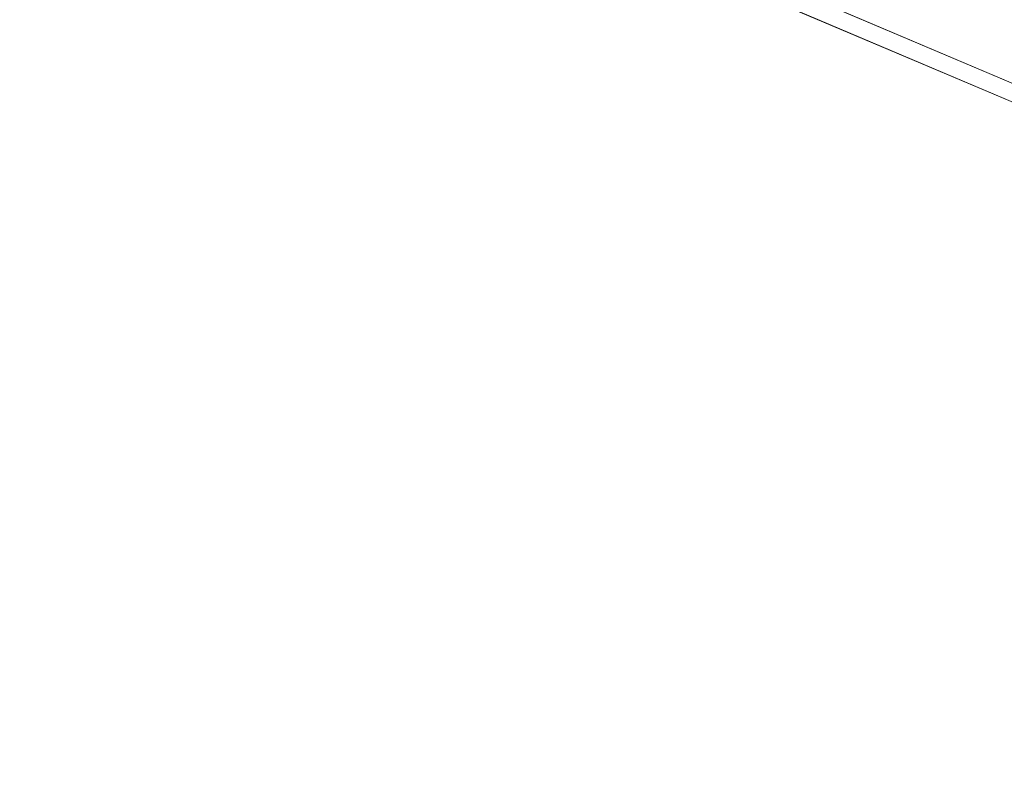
# Model space of a CAD drawing. Header units: millimetres. Extents: x -4738 to 65662, y -68080 to 6847.
# Tile 538 of 656: x 20744 to 21175, y -20198 to -19868. Entities that reach past the tile are written whole.
import ezdxf

# ---------------------------------------------------------------- set-up
doc = ezdxf.new("R2010")
doc.units = ezdxf.units.MM
doc.layers.add('superior_C10', color=7, linetype='Continuous', lineweight=0)

msp = doc.modelspace()

# ---------------------------------------------------------------- linework, layer by layer
at = {"layer": 'superior_C10'}
for p, q in [((21868.435, -20189.292), (20751.201, -19715.028)), ((20752.438, -19715.554), (21869.672, -20189.817)), ((21826.447, -20179.616), (20744.275, -19720.236)), ((20753.502, -19724.153), (21835.674, -20183.533)), ((21862.432, -20194.891), (20780.26, -19735.512)), ((20787.642, -19738.645), (21869.813, -20198.025))]:
    msp.add_line(p, q, dxfattribs=at)

doc.saveas('drawing.dxf')
